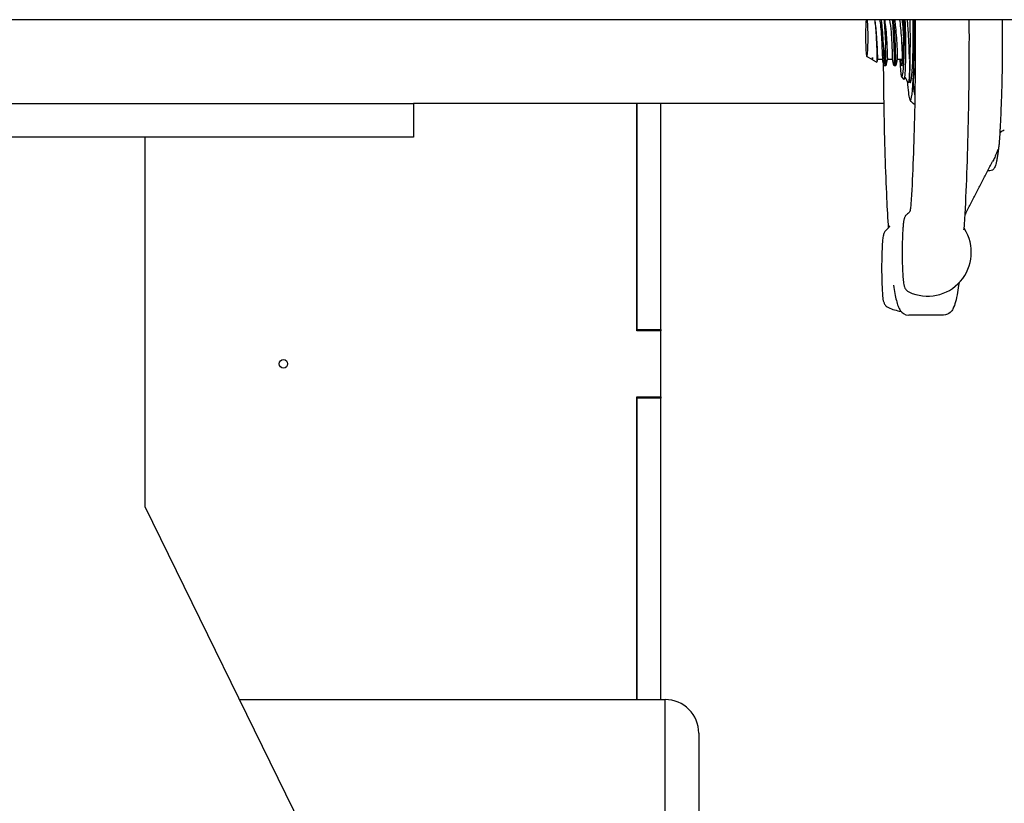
# Model space of a CAD drawing. Header units: inches. Extents: x 24 to 1128, y -69 to 748.
# Tile 577 of 656: x 1024.1 to 1031.44, y 351.77 to 357.61. Entities that reach past the tile are written whole.
import ezdxf

# ---------------------------------------------------------------- set-up
doc = ezdxf.new("R2010")
doc.units = ezdxf.units.IN
doc.header["$LTSCALE"] = 32
doc.header["$MEASUREMENT"] = 0
doc.layers.add('Visible (ANSI)', color=7, linetype='Continuous', lineweight=30)

msp = doc.modelspace()

# ---------------------------------------------------------------- linework, layer by layer
at = {"layer": 'Visible (ANSI)'}
for p, q in [((1035.59703, 357.60867), (1005.78453, 357.60867)), ((1030.411, 357.33459), (1030.44855, 357.31377)), ((1030.44893, 357.31367), (1030.45364, 357.31367)), ((1030.45453, 357.31046), (1030.48536, 357.29336)), ((1030.49064, 357.31367), (1030.52763, 357.31367)), ((1030.55205, 357.26492), (1030.54022, 357.26492)), ((1030.56464, 357.31367), (1030.60162, 357.31367)), ((1030.62604, 357.26492), (1030.61421, 357.26492)), ((1030.63863, 357.31367), (1030.67561, 357.31367)), ((1030.67109, 357.1802), (1030.68681, 357.16441)), ((1030.69399, 357.17527), (1030.68887, 357.16536)), ((1030.72255, 357.13992), (1030.72201, 357.13992)), ((1005.78453, 356.98367), (1027.03453, 356.98367)), ((1030.53734, 356.98367), (1027.03453, 356.98367)), ((1027.03453, 356.98367), (1027.03453, 356.73367)), ((1028.69898, 356.98367), (1028.69898, 355.30117)), ((1028.69898, 355.29117), (1028.69898, 356.98367)), ((1028.87828, 355.30117), (1028.87828, 356.98367)), ((1030.73251, 357.01074), (1030.73492, 357.00718)), ((1027.03453, 356.73367), (1005.78453, 356.73367)), ((1025.03453, 356.73367), (1025.03453, 353.98367)), ((1031.32824, 356.48367), (1031.31263, 356.48367)), ((1030.98269, 355.40867), (1030.72321, 355.40867)), ((1028.69898, 355.30117), (1028.87828, 355.30117)), ((1028.87828, 355.29117), (1028.69898, 355.29117)), ((1028.87828, 355.30117), (1028.87828, 355.29117)), ((1028.87828, 354.80117), (1028.87828, 355.29117)), ((1028.69898, 352.54617), (1028.69898, 354.80117)), ((1028.69898, 354.80117), (1028.87828, 354.80117)), ((1028.69898, 354.79117), (1028.69898, 352.54617)), ((1028.87828, 354.79117), (1028.69898, 354.79117)), ((1028.87828, 354.80117), (1028.87828, 354.79117)), ((1028.87828, 352.54617), (1028.87828, 354.79117)), ((1025.03453, 353.98367), (1030.36106, 343.10867)), ((1025.73861, 352.54617), (1028.90953, 352.54617)), ((1028.90953, 352.29617), (1028.90953, 352.54617)), ((1028.90953, 350.79617), (1028.90953, 352.29617)), ((1029.15953, 352.29617), (1029.15953, 351.04617))]:
    msp.add_line(p, q, dxfattribs=at)
msp.add_circle((1026.06578, 355.04617), 0.03125, dxfattribs=at)
for centre, radius, start, end in [((1030.86476, 355.87497), 0.325, 244.568479, 32.818265), ((1030.71151, 355.75899), 0.325, 244.568479, 261.815827), ((1028.90953, 352.29617), 0.25, 0, 90)]:
    msp.add_arc(centre, radius, start, end, dxfattribs=at)
for centre, major_axis, start_param, end_param in [((1030.41133, 357.48367), (0, -0.14917), 3.7188468, 8.8475238), ((1030.67231, 357.48367), (0, -0.30408), 5.3056376, 8.277611), ((1030.67231, 357.48367), (0, -0.21875), 5.602502, 8.4622272), ((1030.73531, 357.48367), (0, -0.34375), 6.0532879, 8.2261502), ((1030.73531, 357.48367), (0, 0.475), 3.9732017, 4.978683), ((1030.53691, 357.48367), (0, -0.21875), 0.2808441, 1.2855084), ((1030.7119, 357.48367), (0, -0.34375), 1.2716341, 1.3406181), ((1030.44893, 357.48367), (0, -0.17), 6.2481189, 6.6841413), ((1030.73531, 357.48367), (0, -0.475), 5.4928944, 6.0675968), ((1030.73531, 357.48367), (0, -0.475), 6.0675968, 7.1147944)]:
    msp.add_ellipse(centre, major_axis=major_axis, ratio=0.0632779, start_param=start_param, end_param=end_param, dxfattribs=at)
for points, knots in [([(1030.46906, 357.60867), (1030.47117, 357.59484), (1030.47311, 357.57856), (1030.4769, 357.53972), (1030.47864, 357.51698), (1030.48159, 357.46998), (1030.48275, 357.44617), (1030.48453, 357.4006), (1030.48513, 357.37931), (1030.48586, 357.34214), (1030.48598, 357.32668), (1030.48593, 357.30378), (1030.48575, 357.29665), (1030.48548, 357.29363), (1030.48542, 357.29333), (1030.48536, 357.29336)], [-3.7202337, -3.7202337, -3.7202337, -3.7202337, -3.5648477, -3.5648477, -3.385163, -3.385163, -3.2033156, -3.2033156, -3.0193061, -3.0193061, -2.8331349, -2.8331349, -2.6448024, -2.6448024, -2.5950458, -2.5950458, -2.5950458, -2.5950458]), ([(1030.4697, 357.60857), (1030.47443, 357.58064), (1030.47853, 357.54187), (1030.48164, 357.50108), (1030.48565, 357.44841), (1030.488, 357.39367), (1030.48919, 357.35801), (1030.49013, 357.32981), (1030.49039, 357.31407), (1030.49064, 357.31381)], [14.8818627, 14.8818627, 14.8818627, 14.8818627, 15.6053465, 15.6053465, 15.6053465, 16.5398213, 16.5398213, 16.5398213, 17.2787596, 17.2787596, 17.2787596, 17.2787596]), ([(1030.50669, 357.60843), (1030.50923, 357.59365), (1030.51159, 357.57587), (1030.51369, 357.55607), (1030.51879, 357.50816), (1030.52236, 357.44959), (1030.52443, 357.40298), (1030.52651, 357.35637), (1030.52714, 357.32286), (1030.52749, 357.31538), (1030.52753, 357.31443), (1030.52758, 357.3139), (1030.52762, 357.31378)], [14.8818627, 14.8818627, 14.8818627, 14.8818627, 15.268037, 15.268037, 15.268037, 16.2025341, 16.2025341, 16.2025341, 17.1369694, 17.1369694, 17.1369694, 17.2556086, 17.2556086, 17.2556086, 17.2556086]), ([(1030.54075, 357.27349), (1030.5407, 357.27977), (1030.54058, 357.28868), (1030.54014, 357.31121), (1030.53982, 357.32466), (1030.53871, 357.36128), (1030.53779, 357.38583), (1030.53527, 357.43841), (1030.53369, 357.46588), (1030.52983, 357.52011), (1030.52759, 357.54634), (1030.52353, 357.58409), (1030.52197, 357.59693), (1030.52032, 357.60867)], [-3.1722778, -3.1722778, -3.1722778, -3.1722778, -3.0186699, -3.0186699, -2.8665315, -2.8665315, -2.6554083, -2.6554083, -2.4471425, -2.4471425, -2.2417348, -2.2417348, -2.1246923, -2.1246923, -2.1246923, -2.1246923]), ([(1030.53849, 357.60867), (1030.5393, 357.60123), (1030.54008, 357.59341), (1030.54306, 357.56091), (1030.54496, 357.53405), (1030.54811, 357.47809), (1030.54932, 357.44952), (1030.5502, 357.42211)], [-0.5023483, -0.5023483, -0.5023483, -0.5023483, -0.43062442, -0.43062442, -0.2163901, -0.2163901, 0, 0, 0, 0]), ([(1030.5437, 357.60866), (1030.544, 357.60689), (1030.5443, 357.60507), (1030.5446, 357.60321), (1030.55062, 357.56558), (1030.55543, 357.50986), (1030.55858, 357.45755), (1030.56174, 357.40525), (1030.56325, 357.35764), (1030.56394, 357.33308), (1030.56431, 357.32039), (1030.56447, 357.31402), (1030.56464, 357.314)], [21.165048, 21.165048, 21.165048, 21.165048, 21.2112724, 21.2112724, 21.2112724, 22.1453793, 22.1453793, 22.1453793, 23.0794254, 23.0794254, 23.0794254, 23.5619449, 23.5619449, 23.5619449, 23.5619449]), ([(1030.58068, 357.60851), (1030.58489, 357.5837), (1030.58861, 357.55043), (1030.59156, 357.51459), (1030.59583, 357.46255), (1030.59846, 357.40634), (1030.59984, 357.36765), (1030.60102, 357.33466), (1030.60133, 357.3151), (1030.60161, 357.3138)], [21.165048, 21.165048, 21.165048, 21.165048, 21.8082248, 21.8082248, 21.8082248, 22.7422928, 22.7422928, 22.7422928, 23.5387939, 23.5387939, 23.5387939, 23.5387939]), ([(1030.59991, 357.60867), (1030.59992, 357.60861), (1030.59993, 357.60855), (1030.59993, 357.60849), (1030.60568, 357.55597), (1030.60987, 357.48701), (1030.61223, 357.42537), (1030.6146, 357.36373), (1030.61516, 357.3106), (1030.61492, 357.28429), (1030.61479, 357.27047), (1030.61445, 357.26419), (1030.61414, 357.2654)], [21.382903, 21.382903, 21.382903, 21.382903, 21.3838943, 21.3838943, 21.3838943, 22.2609286, 22.2609286, 22.2609286, 23.1379094, 23.1379094, 23.1379094, 23.5986856, 23.5986856, 23.5986856, 23.5986856]), ([(1030.62604, 357.26492), (1030.62664, 357.26494), (1030.6272, 357.29377), (1030.62639, 357.34176), (1030.62557, 357.39069), (1030.62328, 357.45863), (1030.61911, 357.52192), (1030.61706, 357.55297), (1030.61456, 357.58261), (1030.61173, 357.60848)], [-29.8451302, -29.8451302, -29.8451302, -29.8451302, -28.9802371, -28.9802371, -28.9802371, -28.0985528, -28.0985528, -28.0985528, -27.6660883, -27.6660883, -27.6660883, -27.6660883]), ([(1030.61768, 357.60846), (1030.61966, 357.597), (1030.62152, 357.58369), (1030.62325, 357.56896), (1030.62859, 357.52319), (1030.63247, 357.46477), (1030.63481, 357.4162), (1030.63714, 357.36764), (1030.63797, 357.33012), (1030.63837, 357.31811), (1030.63847, 357.31516), (1030.63855, 357.31377), (1030.63863, 357.31385)], [27.4482333, 27.4482333, 27.4482333, 27.4482333, 27.7487513, 27.7487513, 27.7487513, 28.6824367, 28.6824367, 28.6824367, 29.6160625, 29.6160625, 29.6160625, 29.8451302, 29.8451302, 29.8451302, 29.8451302]), ([(1030.65469, 357.60867), (1030.66057, 357.57415), (1030.6654, 357.52231), (1030.66869, 357.47159), (1030.67212, 357.41882), (1030.67389, 357.36856), (1030.67473, 357.34018), (1030.67521, 357.32369), (1030.67541, 357.31482), (1030.6756, 357.31403)], [27.4482333, 27.4482333, 27.4482333, 27.4482333, 28.3454342, 28.3454342, 28.3454342, 29.2790815, 29.2790815, 29.2790815, 29.8219792, 29.8219792, 29.8219792, 29.8219792]), ([(1030.6739, 357.60863), (1030.67869, 357.5647), (1030.68245, 357.50954), (1030.68491, 357.45654), (1030.68523, 357.44955), (1030.68553, 357.44262), (1030.68581, 357.43576)], [27.6660883, 27.6660883, 27.6660883, 27.6660883, 28.39867809, 28.39867809, 28.39867809, 28.49525433, 28.49525433, 28.49525433, 28.49525433]), ([(1030.72859, 357.32782), (1030.72765, 357.36611), (1030.72625, 357.40728), (1030.72232, 357.49241), (1030.7198, 357.5356), (1030.71589, 357.58739), (1030.71502, 357.59817), (1030.71412, 357.60867)], [-1.59923361, -1.59923361, -1.59923361, -1.59923361, -1.27914254, -1.27914254, -0.94996665, -0.94996665, -0.86105781, -0.86105781, -0.86105781, -0.86105781]), ([(1030.7305, 357.60867), (1030.73053, 357.60779), (1030.73056, 357.60692), (1030.73147, 357.58319), (1030.73215, 357.55941), (1030.73345, 357.49196), (1030.73365, 357.44777), (1030.73307, 357.40524)], [-0.52692805, -0.52692805, -0.52692805, -0.52692805, -0.51973951, -0.51973951, -0.33275492, -0.33275492, 0, 0, 0, 0]), ([(1030.77243, 357.60867), (1030.77246, 357.60213), (1030.77248, 357.59558), (1030.77299, 357.46072), (1030.77259, 357.33157), (1030.77002, 357.07773), (1030.76785, 356.95306), (1030.76187, 356.71416), (1030.75805, 356.59994), (1030.74894, 356.38744), (1030.74365, 356.28918), (1030.73777, 356.2013)], [4.37524391, 4.37524391, 4.37524391, 4.37524391, 4.38638429, 4.38638429, 4.60474371, 4.60474371, 4.82310313, 4.82310313, 5.04146255, 5.04146255, 5.25982197, 5.25982197, 5.25982197, 5.25982197]), ([(1031.17229, 357.60867), (1031.17232, 357.60048), (1031.17235, 357.59229), (1031.17282, 357.4427), (1031.17232, 357.30057), (1031.16945, 357.02106), (1031.16708, 356.8837), (1031.16058, 356.61974), (1031.15644, 356.49317), (1031.14658, 356.25632), (1031.14085, 356.14606), (1031.13445, 356.04632)], [4.38405364, 4.38405364, 4.38405364, 4.38405364, 4.39625941, 4.39625941, 4.60688023, 4.60688023, 4.81750105, 4.81750105, 5.02812188, 5.02812188, 5.2387427, 5.2387427, 5.2387427, 5.2387427]), ([(1031.42037, 357.60867), (1031.42038, 357.60723), (1031.42039, 357.60579), (1031.42046, 357.58961), (1031.42053, 357.57486), (1031.4206, 357.56012)], [0.50824411, 0.50824411, 0.50824411, 0.50824411, 0.51922726, 0.51922726, 0.63187952, 0.63187952, 0.63187952, 0.63187952]), ([(1030.6954, 357.60593), (1030.69687, 357.57474), (1030.698, 357.54144), (1030.69955, 357.47312), (1030.69997, 357.43857), (1030.70011, 357.36543), (1030.69969, 357.32799), (1030.69801, 357.2616), (1030.69676, 357.23335), (1030.69368, 357.1899), (1030.69188, 357.17521), (1030.68893, 357.16467), (1030.68787, 357.16335), (1030.68681, 357.16441)], [-5.0704915, -5.0704915, -5.0704915, -5.0704915, -4.8092414, -4.8092414, -4.5465572, -4.5465572, -4.2346915, -4.2346915, -3.9208419, -3.9208419, -3.6050086, -3.6050086, -3.4319837, -3.4319837, -3.4319837, -3.4319837]), ([(1031.4206, 357.56012), (1031.42082, 357.51559), (1031.42085, 357.47081), (1031.42052, 357.38162), (1031.42015, 357.33721), (1031.41905, 357.24959), (1031.4183, 357.20638), (1031.41644, 357.12198), (1031.41532, 357.08079), (1031.41274, 357.0012), (1031.41128, 356.96281), (1031.40965, 356.92617)], [4.3672418, 4.3672418, 4.3672418, 4.3672418, 4.50530067, 4.50530067, 4.64335954, 4.64335954, 4.78141842, 4.78141842, 4.91947729, 4.91947729, 5.05753616, 5.05753616, 5.05753616, 5.05753616]), ([(1030.55205, 357.26503), (1030.55254, 357.2653), (1030.55303, 357.28454), (1030.5527, 357.31907), (1030.55245, 357.34628), (1030.55169, 357.38247), (1030.5502, 357.42211)], [-23.5619449, -23.5619449, -23.5619449, -23.5619449, -22.842934, -22.842934, -22.842934, -22.2764365, -22.2764365, -22.2764365, -22.2764365]), ([(1030.72255, 357.14005), (1030.72545, 357.14032), (1030.72835, 357.16348), (1030.73037, 357.20618), (1030.73264, 357.25415), (1030.73378, 357.32612), (1030.73307, 357.40524)], [-12.5663706, -12.5663706, -12.5663706, -12.5663706, -11.9350203, -11.9350203, -11.9350203, -11.2257525, -11.2257525, -11.2257525, -11.2257525]), ([(1030.45453, 357.31046), (1030.45449, 357.31048), (1030.45445, 357.31056), (1030.45404, 357.31194), (1030.45365, 357.31751), (1030.45313, 357.32715)], [-0.19143984, -0.19143984, -0.19143984, -0.19143984, -0.17106186, -0.17106186, 0, 0, 0, 0]), ([(1030.73268, 357.38236), (1030.73308, 357.29672), (1030.73127, 357.22243), (1030.72834, 357.18029), (1030.7265, 357.1538), (1030.72423, 357.14022), (1030.72197, 357.14021)], [5.0115512, 5.0115512, 5.0115512, 5.0115512, 5.7936548, 5.7936548, 5.7936548, 6.2853274, 6.2853274, 6.2853274, 6.2853274]), ([(1030.73268, 357.38236), (1030.73204, 357.35162), (1030.73102, 357.3302), (1030.73012, 357.31921), (1030.7299, 357.31726), (1030.72966, 357.31612), (1030.72961, 357.31591), (1030.72953, 357.31574), (1030.72951, 357.3157), (1030.72947, 357.31567), (1030.72946, 357.31566), (1030.72944, 357.31565), (1030.72943, 357.31565), (1030.72942, 357.31565), (1030.72941, 357.31566), (1030.72939, 357.31567), (1030.72938, 357.31567), (1030.72936, 357.3157), (1030.72935, 357.31571), (1030.72931, 357.31579), (1030.72928, 357.31588), (1030.72894, 357.31725), (1030.72874, 357.32173), (1030.72859, 357.32782)], [-0.32425255, -0.32425255, -0.32425255, -0.32425255, -0.13434383, -0.13434383, -0.07553483, -0.07553483, -0.06406424, -0.06406424, -0.06072925, -0.06072925, -0.05932586, -0.05932586, -0.05850628, -0.05850628, -0.05780445, -0.05780445, -0.05699234, -0.05699234, -0.05569314, -0.05569314, -0.05100977, -0.05100977, 0, 0, 0, 0]), ([(1030.53395, 357.28919), (1030.53466, 357.17355), (1030.53601, 357.05887), (1030.54006, 356.82697), (1030.54286, 356.71014), (1030.54977, 356.48653), (1030.55388, 356.37976), (1030.56232, 356.20058), (1030.56641, 356.12564), (1030.57084, 356.05576)], [5.07528858, 5.07528858, 5.07528858, 5.07528858, 5.2481423, 5.2481423, 5.43313185, 5.43313185, 5.61812139, 5.61812139, 5.76472933, 5.76472933, 5.76472933, 5.76472933]), ([(1030.6973, 357.17699), (1030.69596, 357.17699), (1030.69488, 357.17628), (1030.69405, 357.17547), (1030.69399, 357.17528), (1030.69399, 357.17527)], [0, 0, 0, 0, 0.030145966, 0.030145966, 0.058630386, 0.058630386, 0.058630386, 0.058630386]), ([(1030.70062, 357.17527), (1030.70062, 357.17528), (1030.70056, 357.17547), (1030.69971, 357.17629), (1030.69863, 357.17699), (1030.6973, 357.17699)], [0, 0, 0, 0, 0.028845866, 0.028845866, 0.058632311, 0.058632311, 0.058632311, 0.058632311]), ([(1030.74506, 357.17635), (1030.74477, 357.17618), (1030.74455, 357.176), (1030.744, 357.17547), (1030.74394, 357.17528), (1030.74394, 357.17527)], [0.019805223, 0.019805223, 0.019805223, 0.019805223, 0.030145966, 0.030145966, 0.058630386, 0.058630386, 0.058630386, 0.058630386]), ([(1030.72198, 357.13992), (1030.72042, 357.14), (1030.71917, 357.1408), (1030.71774, 357.14219), (1030.71737, 357.14284), (1030.71704, 357.14346)], [0, 0, 0, 0, 0.032886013, 0.032886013, 0.066338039, 0.066338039, 0.066338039, 0.066338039]), ([(1030.72751, 357.14346), (1030.7272, 357.14285), (1030.72683, 357.14222), (1030.72543, 357.14083), (1030.72417, 357.14), (1030.72258, 357.13992)], [0, 0, 0, 0, 0.032842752, 0.032842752, 0.066334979, 0.066334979, 0.066334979, 0.066334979]), ([(1031.40965, 356.92617), (1031.40815, 356.8922), (1031.40666, 356.85816), (1031.40432, 356.80805), (1031.40353, 356.79143), (1031.40184, 356.759), (1031.40087, 356.74144), (1031.39989, 356.72814)], [0, 0, 0, 0, 0.31612887, 0.31612887, 0.47444343, 0.47444343, 0.63327348, 0.63327348, 0.63327348, 0.63327348]), ([(1031.39989, 356.72814), (1031.3997, 356.72556), (1031.3995, 356.723), (1031.39912, 356.71792), (1031.39892, 356.7154), (1031.39853, 356.71038), (1031.39834, 356.70789), (1031.39794, 356.70295), (1031.39774, 356.7005), (1031.39735, 356.69563), (1031.39714, 356.69321), (1031.39694, 356.69081)], [5.310957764, 5.310957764, 5.310957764, 5.310957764, 5.322857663, 5.322857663, 5.334757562, 5.334757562, 5.346657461, 5.346657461, 5.358557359, 5.358557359, 5.370457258, 5.370457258, 5.370457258, 5.370457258]), ([(1031.4355, 356.786), (1031.42328, 356.78065), (1031.41395, 356.77423), (1031.40517, 356.76692), (1031.40358, 356.76551), (1031.4021, 356.76413)], [0.293981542, 0.293981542, 0.293981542, 0.293981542, 0.318951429, 0.318951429, 0.325048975, 0.325048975, 0.325048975, 0.325048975]), ([(1031.39694, 356.69081), (1031.39666, 356.68742), (1031.39633, 356.68353), (1031.39566, 356.67702), (1031.39535, 356.67435), (1031.39441, 356.66641), (1031.39378, 356.6615), (1031.39126, 356.6421), (1031.38928, 356.62845), (1031.38575, 356.6044), (1031.38412, 356.59393), (1031.38261, 356.58406)], [0, 0, 0, 0, 0.04382589, 0.04382589, 0.09337467, 0.09337467, 0.17889569, 0.17889569, 0.4355019, 0.4355019, 0.63439434, 0.63439434, 0.63439434, 0.63439434]), ([(1031.38261, 356.58406), (1031.38107, 356.574), (1031.3795, 356.5648), (1031.37625, 356.54808), (1031.37457, 356.54056), (1031.37099, 356.52698), (1031.36912, 356.52095), (1031.3646, 356.50961), (1031.36222, 356.50431), (1031.35262, 356.49236), (1031.34279, 356.48367), (1031.32824, 356.48367)], [5.62387886, 5.62387886, 5.62387886, 5.62387886, 5.70247898, 5.70247898, 5.78107911, 5.78107911, 5.85967924, 5.85967924, 5.93827936, 5.93827936, 6.01687949, 6.01687949, 6.01687949, 6.01687949]), ([(1031.38819, 356.64352), (1031.38819, 356.64352), (1031.38819, 356.64352), (1031.38819, 356.64352), (1031.38818, 356.64349), (1031.38815, 356.6434), (1031.38814, 356.64336), (1031.38809, 356.6432), (1031.38805, 356.64306), (1031.38794, 356.64273), (1031.38788, 356.64255), (1031.38758, 356.64159), (1031.3873, 356.64073), (1031.38649, 356.63827), (1031.38594, 356.63664), (1031.38378, 356.63044), (1031.38206, 356.6259), (1031.3773, 356.61383), (1031.37416, 356.60649), (1031.36619, 356.58859), (1031.36127, 356.57828), (1031.35368, 356.56313), (1031.35099, 356.55793), (1031.34836, 356.55282)], [0.45214199, 0.45214199, 0.45214199, 0.45214199, 0.4521888, 0.4521888, 0.45383941, 0.45383941, 0.45466034, 0.45466034, 0.45632899, 0.45632899, 0.45797968, 0.45797968, 0.46467285, 0.46467285, 0.47775562, 0.47775562, 0.51475449, 0.51475449, 0.57907967, 0.57907967, 0.6785208, 0.6785208, 0.73340193, 0.73340193, 0.73340193, 0.73340193]), ([(1031.14952, 356.16841), (1031.16279, 356.19403), (1031.17605, 356.21965), (1031.20258, 356.2709), (1031.21584, 356.29652), (1031.24236, 356.34778), (1031.25561, 356.3734), (1031.28212, 356.42466), (1031.29537, 356.45029), (1031.32187, 356.50155), (1031.33511, 356.52719), (1031.34836, 356.55282)], [0.9601047, 0.9601047, 0.9601047, 0.9601047, 1.233998, 1.233998, 1.5078914, 1.5078914, 1.7817848, 1.7817848, 2.0556781, 2.0556781, 2.3295715, 2.3295715, 2.3295715, 2.3295715]), ([(1030.71548, 356.16425), (1030.71045, 356.16066), (1030.70693, 356.15712), (1030.70151, 356.15089), (1030.69961, 356.14815), (1030.69656, 356.14332), (1030.69544, 356.14121), (1030.69357, 356.13743), (1030.69284, 356.13575), (1030.69159, 356.13265), (1030.69107, 356.13124), (1030.69061, 356.12991)], [3.45305761, 3.45305761, 3.45305761, 3.45305761, 3.48056469, 3.48056469, 3.50807178, 3.50807178, 3.53557887, 3.53557887, 3.56308596, 3.56308596, 3.59059305, 3.59059305, 3.59059305, 3.59059305]), ([(1030.73535, 356.18954), (1030.73522, 356.18918), (1030.73504, 356.18866), (1030.73445, 356.18721), (1030.73405, 356.18627), (1030.73285, 356.18384), (1030.73206, 356.18234), (1030.72968, 356.17857), (1030.72811, 356.17629), (1030.72336, 356.17083), (1030.72018, 356.1676), (1030.71548, 356.16425)], [2.69259226, 2.69259226, 2.69259226, 2.69259226, 2.72009935, 2.72009935, 2.74760644, 2.74760644, 2.77511352, 2.77511352, 2.80262061, 2.80262061, 2.8301277, 2.8301277, 2.8301277, 2.8301277]), ([(1030.73535, 356.18954), (1030.73569, 356.19054), (1030.73598, 356.1915), (1030.73649, 356.19336), (1030.73671, 356.19425), (1030.73707, 356.19593), (1030.73721, 356.19672), (1030.73745, 356.19821), (1030.73754, 356.19891), (1030.73768, 356.20019), (1030.73773, 356.20077), (1030.73777, 356.2013)], [0, 0, 0, 0, 0.010976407, 0.010976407, 0.021952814, 0.021952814, 0.03292922, 0.03292922, 0.043905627, 0.043905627, 0.054882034, 0.054882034, 0.054882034, 0.054882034]), ([(1030.58232, 356.07425), (1030.58232, 356.07425), (1030.58228, 356.0741), (1030.58201, 356.0733), (1030.58173, 356.07248), (1030.58076, 356.07023), (1030.58025, 356.06911), (1030.5783, 356.06547), (1030.57662, 356.06251), (1030.57081, 356.05554), (1030.56745, 356.05199), (1030.56223, 356.04827)], [2.65563816, 2.65563816, 2.65563816, 2.65563816, 2.68701796, 2.68701796, 2.72957609, 2.72957609, 2.75737501, 2.75737501, 2.799563, 2.799563, 2.8301277, 2.8301277, 2.8301277, 2.8301277]), ([(1030.69061, 356.12991), (1030.68901, 356.12524), (1030.68819, 356.12176), (1030.68573, 356.11055), (1030.68473, 356.10338), (1030.6827, 356.08673), (1030.68179, 356.0775), (1030.68013, 356.05695), (1030.67937, 356.04567), (1030.67801, 356.02135), (1030.67741, 356.00832), (1030.6766, 355.98651), (1030.67633, 355.97829), (1030.67611, 355.96984)], [-1.5707963, -1.5707963, -1.5707963, -1.5707963, -1.0326882, -1.0326882, 0.2239488, 0.2239488, 1.4805859, 1.4805859, 2.737223, 2.737223, 3.99386, 3.99386, 4.712389, 4.712389, 4.712389, 4.712389]), ([(1030.56223, 356.04827), (1030.55684, 356.04442), (1030.55318, 356.04064), (1030.54678, 356.03308), (1030.54461, 356.02955), (1030.54067, 356.02249), (1030.53937, 356.01934), (1030.53636, 356.0114), (1030.53536, 356.00752), (1030.53317, 355.9982), (1030.53227, 355.993), (1030.5306, 355.98166), (1030.52987, 355.97559), (1030.5285, 355.96234), (1030.52787, 355.95517), (1030.527, 355.94376), (1030.52673, 355.93994), (1030.52646, 355.93601)], [3.45305761, 3.45305761, 3.45305761, 3.45305761, 3.48254836, 3.48254836, 3.52095194, 3.52095194, 3.57308716, 3.57308716, 3.67099282, 3.67099282, 3.81410256, 3.81410256, 3.95721229, 3.95721229, 4.10032203, 4.10032203, 4.16860629, 4.16860629, 4.16860629, 4.16860629]), ([(1031.13447, 356.0428), (1031.13446, 356.04294), (1031.13444, 356.0431), (1031.13442, 356.04345), (1031.13441, 356.04365), (1031.1344, 356.04408), (1031.13439, 356.04431), (1031.13439, 356.04482), (1031.1344, 356.04509), (1031.13441, 356.04568), (1031.13443, 356.04599), (1031.13445, 356.04632)], [0, 0, 0, 0, 0.005871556, 0.005871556, 0.011743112, 0.011743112, 0.017614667, 0.017614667, 0.023486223, 0.023486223, 0.029357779, 0.029357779, 0.029357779, 0.029357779]), ([(1031.13507, 356.05602), (1031.13534, 356.05547), (1031.13565, 356.05489), (1031.13653, 356.05332), (1031.13714, 356.05228), (1031.13789, 356.05112)], [3.284331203, 3.284331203, 3.284331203, 3.284331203, 3.294647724, 3.294647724, 3.310092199, 3.310092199, 3.310092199, 3.310092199]), ([(1030.52646, 355.93601), (1030.52631, 355.93373), (1030.52617, 355.93139), (1030.52589, 355.92662), (1030.52576, 355.92419), (1030.5255, 355.91928), (1030.52538, 355.91681), (1030.52514, 355.91184), (1030.52503, 355.90935), (1030.5248, 355.90438), (1030.52469, 355.9019), (1030.52458, 355.89943)], [-1.5707963, -1.5707963, -1.5707963, -1.5707963, -0.3141593, -0.3141593, 0.9424778, 0.9424778, 2.1991149, 2.1991149, 3.4557519, 3.4557519, 4.712389, 4.712389, 4.712389, 4.712389]), ([(1030.67611, 355.96984), (1030.67577, 355.95716), (1030.67549, 355.94405), (1030.6751, 355.91733), (1030.67497, 355.90371), (1030.67486, 355.87634), (1030.67488, 355.86258), (1030.67507, 355.83531), (1030.67523, 355.82179), (1030.67571, 355.79537), (1030.67602, 355.78245), (1030.67639, 355.77001)], [4.57754785, 4.57754785, 4.57754785, 4.57754785, 4.74708695, 4.74708695, 4.91662605, 4.91662605, 5.08616515, 5.08616515, 5.25570425, 5.25570425, 5.42524335, 5.42524335, 5.42524335, 5.42524335]), ([(1030.52458, 355.89943), (1030.52358, 355.87732), (1030.52283, 355.85278), (1030.52188, 355.80179), (1030.52168, 355.77541), (1030.52181, 355.72306), (1030.52215, 355.6971), (1030.52334, 355.64794), (1030.5242, 355.62476), (1030.5264, 355.58291), (1030.52774, 355.56446), (1030.53126, 355.53102), (1030.5293, 355.52334), (1030.54078, 355.49704), (1030.54198, 355.49453), (1030.54614, 355.48745), (1030.54938, 355.48233), (1030.55999, 355.47262), (1030.56507, 355.46876), (1030.57195, 355.46548)], [4.3596113, 4.3596113, 4.3596113, 4.3596113, 4.6928593, 4.6928593, 5.019356, 5.019356, 5.3446922, 5.3446922, 5.6720598, 5.6720598, 6.0087223, 6.0087223, 6.4055427, 6.4055427, 6.4422587, 6.4422587, 6.4916322, 6.4916322, 6.519411, 6.519411, 6.519411, 6.519411]), ([(1030.67639, 355.77001), (1030.67648, 355.76717), (1030.67657, 355.76436), (1030.67677, 355.75886), (1030.67687, 355.75617), (1030.67709, 355.75088), (1030.6772, 355.74829), (1030.67742, 355.7432), (1030.67754, 355.7407), (1030.67777, 355.73575), (1030.67788, 355.73331), (1030.678, 355.73088)], [-1.5707963, -1.5707963, -1.5707963, -1.5707963, -0.3141593, -0.3141593, 0.9424778, 0.9424778, 2.1991149, 2.1991149, 3.4557519, 3.4557519, 4.712389, 4.712389, 4.712389, 4.712389]), ([(1030.678, 355.73088), (1030.67855, 355.71903), (1030.67918, 355.70791), (1030.68056, 355.68738), (1030.68132, 355.67797), (1030.683, 355.66091), (1030.68391, 355.65329), (1030.68606, 355.63923), (1030.68711, 355.6331), (1030.69057, 355.62142), (1030.69185, 355.61715), (1030.69744, 355.60646), (1030.70027, 355.60128), (1030.71099, 355.59037), (1030.7167, 355.58551), (1030.7252, 355.58147)], [5.61624837, 5.61624837, 5.61624837, 5.61624837, 5.79688089, 5.79688089, 5.97751341, 5.97751341, 6.15814594, 6.15814594, 6.33877846, 6.33877846, 6.42909472, 6.42909472, 6.48511744, 6.48511744, 6.51941098, 6.51941098, 6.51941098, 6.51941098]), ([(1030.61009, 355.63246), (1030.6134, 355.60944), (1030.6168, 355.58842), (1030.62381, 355.55029), (1030.62742, 355.5332), (1030.63506, 355.50256), (1030.63904, 355.48906), (1030.64846, 355.46416), (1030.65334, 355.45281), (1030.67258, 355.42756), (1030.69241, 355.40867), (1030.72321, 355.40867)], [6.13527112, 6.13527112, 6.13527112, 6.13527112, 6.21811512, 6.21811512, 6.30095912, 6.30095912, 6.38380312, 6.38380312, 6.46664713, 6.46664713, 6.54949113, 6.54949113, 6.54949113, 6.54949113]), ([(1031.09808, 355.64873), (1031.09456, 355.62298), (1031.09095, 355.59954), (1031.0824, 355.55113), (1031.07744, 355.52774), (1031.06653, 355.48746), (1031.06116, 355.47091), (1031.0475, 355.44603), (1031.04212, 355.43739), (1031.02187, 355.41901), (1031.00401, 355.40867), (1030.98269, 355.40867)], [5.583526, 5.583526, 5.583526, 5.583526, 5.67263019, 5.67263019, 5.78737996, 5.78737996, 5.90212972, 5.90212972, 5.9595046, 5.9595046, 6.01687949, 6.01687949, 6.01687949, 6.01687949])]:
    msp.add_open_spline(points, degree=3, knots=knots, dxfattribs=at)
for points in [[(1030.69527, 357.60867), (1030.69531, 357.60776), (1030.69536, 357.60685), (1030.6954, 357.60593)], [(1030.45313, 357.32715), (1030.45336, 357.3188), (1030.4535, 357.31445), (1030.45363, 357.31402)], [(1030.45438, 357.31079), (1030.45413, 357.31176), (1030.45388, 357.31274), (1030.45362, 357.31372)], [(1030.49066, 357.31367), (1030.48891, 357.30694), (1030.48717, 357.30021), (1030.48543, 357.29348)], [(1030.54015, 357.26507), (1030.536, 357.28128), (1030.53183, 357.29749), (1030.52762, 357.31372)], [(1030.54075, 357.27349), (1030.54059, 357.26707), (1030.54037, 357.26442), (1030.54015, 357.26535)], [(1030.56465, 357.31367), (1030.56044, 357.29746), (1030.55627, 357.28126), (1030.55213, 357.26507)], [(1030.61414, 357.26507), (1030.60999, 357.28128), (1030.60582, 357.29749), (1030.60161, 357.31372)], [(1030.63864, 357.31367), (1030.63443, 357.29746), (1030.63027, 357.28126), (1030.62612, 357.26507)], [(1030.67964, 357.29811), (1030.6783, 357.30331), (1030.67695, 357.30851), (1030.6756, 357.31372)], [(1030.71704, 357.14346), (1030.71157, 357.15406), (1030.7061, 357.16467), (1030.70062, 357.17527)], [(1030.74394, 357.17527), (1030.73846, 357.16467), (1030.73299, 357.15406), (1030.72751, 357.14346)], [(1031.14952, 356.16841), (1031.14668, 356.16292), (1031.14375, 356.1573), (1031.14075, 356.15172)]]:
    msp.add_open_spline(points, degree=3, dxfattribs=at)
for points, weights in [([(1030.76462, 357.60867), (1030.76647, 357.57175), (1030.77266, 357.53408)], [1.00530855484, 1.01488804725, 1.01775398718]), ([(1030.77171, 357.24853), (1030.75994, 357.2055), (1030.75753, 357.16367)], [1.01866201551, 1.01653086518, 1]), ([(1030.75753, 357.16367), (1030.75413, 357.10487), (1030.76917, 357.04268)], [1, 1.02339319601, 1.01794993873]), ([(1030.76802, 356.97731), (1030.74465, 356.99279), (1030.73492, 357.00718)], [1.01462295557, 1.02403275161, 1.01310843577])]:
    msp.add_rational_spline(points, weights, degree=2, dxfattribs=at)

doc.saveas('drawing.dxf')
